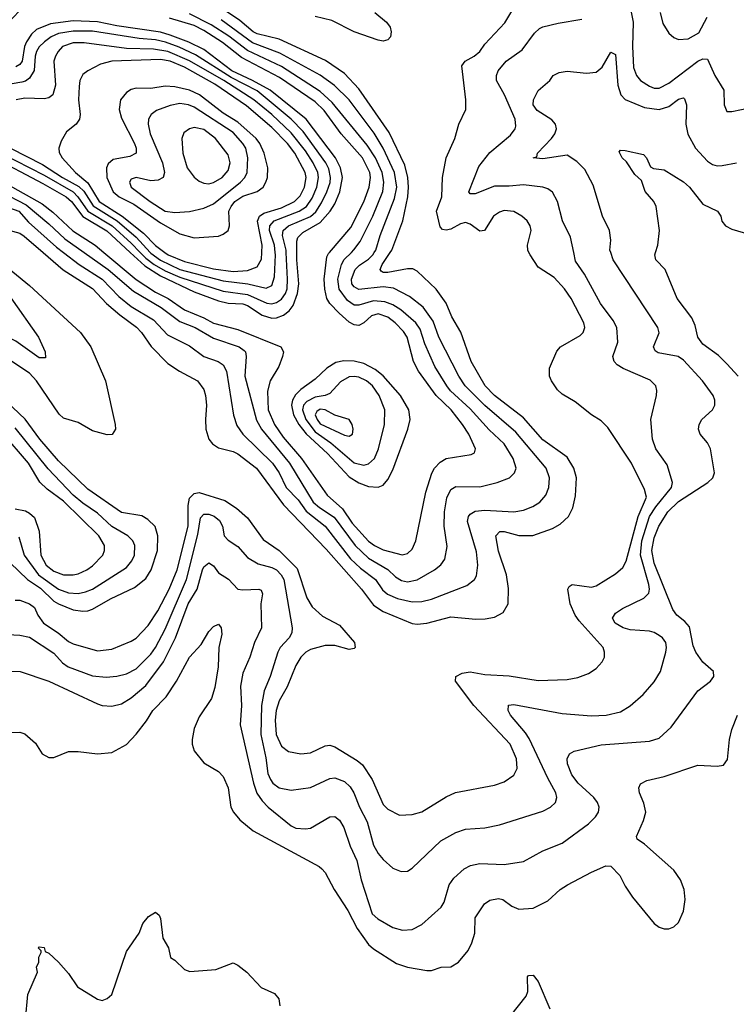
# Model space of a CAD drawing. Header units: inches. Extents: x 884549 to 1028252, y 526810 to 653624.
# Tile 802 of 1056: x 971329 to 974289, y 606897 to 610961. Entities that reach past the tile are written whole.
import ezdxf

# ---------------------------------------------------------------- set-up
doc = ezdxf.new("R2010")
doc.units = ezdxf.units.IN
doc.header["$MEASUREMENT"] = 0
doc.layers.add('A9670', color=7, linetype='Continuous')
doc.layers.add('A9671', color=7, linetype='Continuous')

msp = doc.modelspace()

# ---------------------------------------------------------------- linework, layer by layer
at = {"layer": 'A9670', "color": 5}
for points, elevation in [([(971063.4, 610000), (971070.8, 609990), (971167.5, 609890), (971257.5, 609837.5), (971292.2, 609812.2), (971406.4, 609650), (971433.8, 609590), (971435.1, 609564.9), (971410, 609564.5), (971313.5, 609633.5), (971210, 609684.4), (970890, 609758.7), (970790, 609806.1), (970770, 609810.9), (970710, 609803.9), (970656.3, 609816.3), (970530, 609825.8), (970470, 609820.5), (970430, 609811.7), (970330, 609764.4), (970190, 609780.4), (970129.6, 609769.6), (970030, 609768.2), (970000, 609760)], 2260), ([(971230, 609976.4), (971370, 609863.8), (971580.7, 609670), (971622.4, 609610), (971683.5, 609470), (971723.6, 609290), (971725.3, 609270), (971711.4, 609248.6), (971690, 609247.6), (971630, 609263.7), (971570, 609297.9), (971510, 609315.9), (971492.2, 609332.2), (971398.5, 609470), (971370, 609502.5), (971210, 609605.9)], 2280), ([(971230, 608273.7), (971330.8, 608270.8), (971450, 608230.1), (971650, 608136.8), (971670, 608130.7), (971710, 608128), (971750, 608137.3), (971790, 608162), (971850, 608213.1), (971923.3, 608310), (971973, 608410), (972025, 608550), (972061.5, 608610), (972083.8, 608690), (972090, 608702.3), (972110, 608718.8), (972130, 608706), (972150, 608678), (972191.8, 608651.8), (972230, 608610.9), (972250, 608607.1), (972316.3, 608610), (972325.7, 608605.7), (972331.3, 608591.3), (972324.5, 608550), (972327.7, 608450), (972298.3, 608390), (972279.5, 608330), (972250, 608263), (972241.2, 608210), (972245.1, 608130), (972239.9, 608050), (972294.2, 607810), (972308.9, 607768.9), (972330, 607737), (972355.3, 607710), (972450, 607634), (972470, 607623.7), (972510, 607620.5), (972530, 607623.8), (972610, 607670.2), (972630, 607672.1), (972650, 607656.9), (972667.2, 607627.2), (972693.7, 607550), (972721, 607490), (972739, 607410), (972784.6, 607270), (972808.3, 607250), (972870, 607213.2), (972910, 607202.2), (972950, 607205.8), (972990, 607226), (973070, 607298), (973081.4, 607318.6), (973102.9, 607390), (973122.6, 607417.4), (973164.5, 607455.5), (973190.9, 607469.1), (973230, 607478.1), (973330, 607473.4), (973410, 607486.2), (973490, 607530.2), (973570, 607562), (973678, 607642), (973706.6, 607670), (973719.2, 607690), (973722, 607710), (973715.5, 607730), (973699.8, 607750), (973635, 607810), (973610, 607843.5), (973590.8, 607890), (973589.8, 607910.2), (973599.6, 607930), (973619, 607941), (973730, 607968.3), (973930, 607982.7), (973970, 607995.9), (974019.6, 608040.4), (974129.3, 608190.7), (974182, 608230), (974195.6, 608250), (974194.7, 608270), (974150, 608308.6), (974121, 608350), (974110, 608376), (974095.1, 608455.1), (974076.6, 608476.6), (974043, 608503), (974026.3, 608526.3), (973950, 608717.8), (973940.3, 608770), (973950, 608822), (973968, 608870), (974005.1, 608930), (974050, 608972.3), (974170.8, 609050), (974191.1, 609070), (974199.1, 609090), (974181.8, 609190), (974170, 609214.3), (974139.1, 609250), (974132, 609270), (974134.8, 609290), (974146.6, 609310), (974189.8, 609350), (974200.2, 609370), (974200.2, 609390), (974193.6, 609410), (974148.4, 609470), (974070, 609555), (974048.3, 609570), (973966.2, 609586.2), (973954, 609594), (973947.1, 609610), (973970, 609667.7), (973964.1, 609690), (973779.8, 609970), (973770, 610000)], 2240), ([(971230, 608426.3), (971330, 608421), (971370, 608411.6), (971470, 608346), (971506, 608306), (971529.3, 608289.3), (971630, 608252.7), (971686.5, 608246.5), (971730, 608250.8), (971770, 608260.4), (971810, 608281.6), (971870, 608341.7), (971890.3, 608370), (971930, 608445.1), (972018.2, 608650), (972064.6, 608835.4), (972075.7, 608904.3), (972090, 608919.3), (972110, 608920.1), (972131.8, 608911.8), (972154.2, 608894.2), (972166.4, 608870), (972174, 608830), (972190, 608812.7), (972230, 608786.8), (972270, 608741.6), (972314.6, 608714.6), (972370, 608699.5), (972390, 608689.7), (972408.9, 608670), (972419.7, 608650), (972454.2, 608450), (972452.9, 608430), (972442.6, 608410), (972404.8, 608370), (972395.3, 608350), (972363.7, 608250), (972338.9, 608190), (972328.3, 608130), (972324.7, 608010), (972345.6, 607914.4), (972354.4, 607850), (972364.3, 607824.3), (972374.1, 607810), (972401, 607790), (972450, 607780.5), (972530, 607791.5), (972610, 607829.4), (972630, 607832.2), (972670, 607816.8), (972694.1, 607794.1), (972709, 607769), (972732.1, 607710), (972763.9, 607650), (972790, 607554), (972810, 607519.7), (972830, 607494), (972870, 607458.5), (972904.6, 607444.6), (972930, 607446.7), (972950, 607459), (973067.9, 607572.1), (973130, 607606.4), (973170, 607619.7), (973250, 607625.5), (973310, 607637.4), (973490, 607694.3), (973521.7, 607710), (973541.6, 607730), (973546.9, 607750), (973542.8, 607770), (973509.9, 607830), (973433.2, 607993.2), (973417.7, 608017.7), (973355.9, 608090), (973345.7, 608110), (973348.4, 608131.6), (973370, 608134.3), (973570, 608097.2), (973690, 608087.6), (973750.5, 608089.5), (973810, 608103.5), (973850, 608129.1), (973904, 608176), (973950, 608227.6), (973975.3, 608270), (973997.6, 608350), (974000.9, 608370), (973998, 608390), (973983.1, 608410), (973970, 608418.7), (973950, 608431), (973930, 608436.6), (973850, 608442.6), (973821, 608450), (973788, 608470), (973776.8, 608490), (973790, 608511.2), (973818.9, 608530), (973907.3, 608572.7), (973926.9, 608593.1), (973930.7, 608610), (973927.5, 608630), (973893, 608750), (973898.2, 608810), (973930.2, 608910), (973956.6, 608950), (974020.7, 609030), (974025.6, 609050), (974003.6, 609123.6), (973956.5, 609190), (973942.9, 609230), (973936.2, 609310), (973958.8, 609410), (973960.8, 609430), (973956.4, 609450), (973932.9, 609472.9), (973821.7, 609521.7), (973796.4, 609536.4), (973783.9, 609550), (973779.3, 609570), (973799.8, 609630), (973794.6, 609690), (973779.6, 609719.6), (973727.9, 609790), (973662.3, 609910), (973624.6, 609964.6), (973616.9, 610000)], 2260), ([(971310, 608564.6), (971330, 608565.3), (971370, 608550.1), (971390, 608535.2), (971403.5, 608503.5), (971427.6, 608470), (971487.9, 608430), (971530, 608394.5), (971550, 608384.2), (971650, 608356.4), (971710, 608362.6), (971790, 608395), (971810, 608408.4), (971859.4, 608460.6), (971898.9, 608521.1), (971946.1, 608610), (971979.9, 608690), (972024.3, 608870), (972024.8, 608955.2), (972030, 608985.5), (972050, 609005.5), (972070, 609009.1), (972175.7, 608975.7), (972224.8, 608944.8), (972270, 608904.8), (972334.9, 608814.9), (972400.1, 608770), (972475.1, 608695.1), (972514.3, 608574.3), (972537.5, 608537.6), (972579.2, 608499.2), (972650, 608461.3), (972711.8, 608390), (972714.7, 608370), (972710, 608364.8), (972690, 608361), (972630, 608377.3), (972590, 608377.6), (972530, 608361.5), (972510.3, 608349.7), (972490.3, 608329.7), (972470, 608294.6), (972433.4, 608206.6), (972400.5, 608150), (972388.4, 608110), (972384.2, 608070), (972388.9, 608010), (972410, 607962.2), (972439.7, 607939.7), (972490, 607931), (972530, 607935.2), (972590, 607963.5), (972610, 607966.3), (972630, 607958.8), (972723.3, 607903.3), (972744.7, 607884.7), (972784.7, 607824.7), (972830, 607720.9), (972850, 607702.3), (972897.8, 607677.8), (972950, 607679.7), (972990, 607691.1), (973090, 607752.7), (973129.3, 607770.7), (973290, 607800.6), (973330, 607815.4), (973370, 607842.7), (973384.2, 607870), (973380.8, 607910), (973355, 607970), (973205.2, 608130), (973128.4, 608230), (973130, 608250.2), (973156, 608264), (973190, 608269.4), (973250, 608257.9), (973350, 608252.3), (973470, 608233), (973590, 608237.5), (973634.6, 608245.4), (973677.5, 608262.5), (973710, 608283.1), (973735.1, 608310), (973744.2, 608330), (973744.7, 608350), (973738.3, 608370), (973639, 608479), (973622.6, 608502.6), (973602.9, 608550), (973593.1, 608610), (973598.5, 608621.5), (973610.8, 608629.2), (973690, 608618.5), (973710, 608623.5), (973790, 608673.2), (973819.8, 608700.2), (973833.6, 608726.4), (973882.7, 608910), (973917.7, 608990), (973910, 609021.7), (973855.5, 609130), (973758.1, 609278.1), (973730, 609304.4), (973690, 609329.8), (973623.3, 609383.3), (973570, 609415.1), (973550, 609432.6), (973525.6, 609470), (973517.6, 609490), (973517.6, 609522.4), (973547.3, 609592.7), (973562.4, 609610), (973643.4, 609656.6), (973656.1, 609670), (973663.5, 609690), (973659.4, 609710), (973606, 609810), (973579.7, 609850), (973536.1, 609896.1), (973470, 609939.3), (973437.1, 609990), (973432.3, 610000)], 2280), ([(971426.4, 610000), (971508.9, 609928.9), (971630, 609851.6), (971688.1, 609790), (971742.1, 609742.1), (971811.3, 609691.3), (971831.9, 609670), (971871.4, 609611.4), (971941.2, 609541.2), (971989.4, 609509.4), (972063.2, 609470), (972090, 609434.9), (972096.8, 609410), (972101, 609370), (972096.1, 609310), (972098.3, 609270), (972109.6, 609230), (972125.9, 609210), (972150, 609193.7), (972210, 609179), (972230, 609168.7), (972306.4, 609110), (972418.6, 608958.6), (972595.2, 608775.2), (972740.8, 608610), (972790, 608544.9), (972830, 608518.6), (972950, 608469.1), (972970, 608465.7), (973010, 608469.6), (973110, 608496.1), (973212.9, 608487.1), (973251.7, 608488.3), (973290, 608495.2), (973325.9, 608514.1), (973345.7, 608550), (973347.2, 608612.8), (973339.2, 608670), (973307.1, 608767.1), (973295, 608830), (973312.1, 608847.9), (973330, 608847.9), (973390, 608832.2), (973447.6, 608832.4), (973530, 608861.1), (973561.5, 608878.5), (973595, 608910), (973613.9, 608946.1), (973625, 608995), (973628.8, 609070), (973616.9, 609110), (973590, 609155.7), (973490, 609226.6), (973410, 609317.3), (973290, 609409.1), (973251.2, 609450), (973194, 609550), (973150.8, 609670.8), (973113.8, 609733.8), (973089.7, 609790.3), (973048.4, 609848.4), (972970, 609922.8), (972952.5, 609932.5), (972930, 609932.8), (972850, 609917.1), (972830, 609917.1), (972822.3, 609922.3), (972818.4, 609930), (972826.4, 609950), (972859.4, 610000)], 2320), ([(971509.9, 610000), (971574.9, 609950), (971670.1, 609890), (971738.7, 609818.7), (971790, 609777.6), (971882.1, 609722.1), (971940.1, 609660.1), (972030, 609614.7), (972090, 609570.7), (972149.3, 609549.3), (972170, 609535.9), (972183.6, 609510), (972211.4, 609328.6), (972225.7, 609285.7), (972250.7, 609250), (972373.8, 609130), (972400.9, 609090), (972430.1, 609030), (972478.5, 608978.5), (972512.4, 608932.4), (972590, 608870.1), (972695.3, 608735.3), (972736.5, 608696.5), (972798.3, 608650), (972827.5, 608607.5), (972847.5, 608590), (972890, 608571.9), (972950, 608557.4), (972990, 608558.7), (973030, 608569.6), (973175, 608625), (973207.4, 608650), (973215, 608665), (973220.9, 608710), (973215.9, 608764.1), (973179.1, 608890), (973182.8, 608910), (973190, 608919.7), (973210, 608931.6), (973250, 608936.5), (973370, 608930.1), (973410, 608936.8), (973448.9, 608951.1), (973477.4, 608970), (973501.5, 608998.5), (973513.7, 609030), (973516.4, 609070), (973503, 609110), (973377.9, 609257.9), (973250, 609368.8), (973168.3, 609450), (973143.3, 609490), (973060.5, 609650), (973036.9, 609716.9), (972994.7, 609774.7), (972938.4, 609818.4), (972872.5, 609852.5), (972830, 609857.5), (972730, 609847.8), (972710, 609858), (972701.1, 609870), (972699.8, 609890), (972714.6, 609930), (972731.9, 609948.1), (972770, 609972.8), (972787.6, 609990), (972793.4, 610000)], 2340), ([(971594.8, 610000), (971694.4, 609930), (971799.7, 609839.7), (971912.7, 609772.7), (971990, 609714.8), (972054.3, 609690), (972130, 609645.8), (972235.5, 609610), (972255.9, 609595.9), (972261.6, 609590), (972265, 609570), (972258.3, 609490), (972307.4, 609307.3), (972327.8, 609270), (972443.2, 609130), (972541.1, 608970), (972566.7, 608946.7), (972627.8, 608907.8), (972715, 608790), (972770, 608737.6), (972850, 608691.3), (972880.9, 608660.9), (972905.9, 608645.9), (972930, 608641), (972970, 608649.1), (973042, 608690), (973068.8, 608711.2), (973085.3, 608734.7), (973094.3, 608785.7), (973082.3, 608870), (973083.2, 608930), (973092.6, 608987.4), (973110, 609021.1), (973130, 609033.4), (973230, 609032.7), (973301.6, 609050), (973351.2, 609070), (973373.1, 609090), (973379, 609110), (973367.5, 609150), (973329.9, 609210), (973268.6, 609268.6), (973190, 609354.2), (973108.4, 609428.4), (973092.4, 609450), (973043.9, 609530), (973002.7, 609622.7), (972983.5, 609683.5), (972965.2, 609710), (972903.4, 609763.4), (972870, 609783.7), (972836.9, 609796.9), (972790, 609801), (972730, 609782.5), (972710, 609783), (972682.2, 609802.2), (972648.9, 609848.9), (972642.6, 609890), (972657.9, 609950), (972669.3, 609970.7), (972699.2, 610000)], 2360), ([(971676.5, 610000), (971810, 609888.7), (971890, 609836.3), (971942, 609810), (972010, 609763.8), (972090, 609730.8), (972130, 609708.6), (972230, 609682.2), (972408.1, 609610), (972418.2, 609590), (972414.5, 609570), (972398.8, 609530), (972363.1, 609470), (972352.8, 609427.2), (972355.1, 609350), (972380.8, 609290), (972417.8, 609237.8), (972493.1, 609150), (972598.5, 608998.5), (972661.8, 608941.8), (972702.1, 608882.1), (972770, 608808.9), (972793.7, 608790), (972830, 608772.6), (972908.1, 608751.9), (972930, 608756.9), (972950, 608776), (972965.4, 608810), (973005.8, 609010), (973030.6, 609089.4), (973041.8, 609110), (973065, 609135), (973090, 609149.5), (973194.2, 609165.8), (973206.7, 609173.3), (973210.9, 609190), (973184.2, 609250), (973158.4, 609290), (973111.1, 609350), (973049.6, 609410), (972975.4, 609510), (972954.9, 609550), (972928.6, 609650), (972913.7, 609673.7), (972879.5, 609710), (972850, 609733.6), (972810, 609746.4), (972781.4, 609738.6), (972750, 609709.3), (972730, 609698.2), (972710, 609701.1), (972690, 609712.1), (972648.2, 609750), (972609.7, 609789.7), (972597.6, 609810), (972588.8, 609848.8), (972586.3, 609890), (972598.1, 609981.9), (972604.8, 609995.2), (972608.9, 610000)], 2380), ([(971786, 610000), (971845.4, 609945.4), (971910, 609903.7), (972050, 609837.8), (972150, 609800.5), (972190, 609791.2), (972250, 609787.7), (972270, 609781.3), (972330, 609741.7), (972370, 609728.7), (972390, 609730.1), (972418.6, 609741.4), (972441.3, 609758.7), (972458.3, 609781.7), (972477, 609830), (972482.5, 609870), (972474.2, 609970), (972473.7, 610000)], 2420), ([(971826.8, 610000), (971850, 609976), (971884, 609950), (971930, 609923.9), (971990, 609897.7), (972170, 609839.8), (972270, 609826.7), (972350, 609790.1), (972370, 609787.6), (972390, 609793.2), (972410, 609807.1), (972426.6, 609830), (972433.2, 609850), (972435.4, 609890), (972429.8, 610000)], 2440), ([(971867.4, 610000), (971870, 609997.2), (971910, 609968.4), (971990, 609929.7), (972170, 609883.1), (972271.1, 609871.1), (972347.1, 609853), (972370, 609863), (972381.2, 609898.8), (972386, 609990), (972384.7, 610000)], 2460), ([(971928.8, 610000), (971942.5, 609990), (972010, 609962.4), (972130, 609932.2), (972210, 609921.3), (972270, 609925.4), (972310, 609941.1), (972327.5, 609972.5), (972328.9, 610000)], 2480), ([(974295.6, 609490), (974250, 609540.2), (974214.8, 609574.8), (974150, 609621.5), (974129.9, 609650), (974118.5, 609698.5), (974105.2, 609730), (974045, 609810), (973995.1, 609930), (973956.9, 609970), (973952.6, 609990), (973955.5, 610000)], 2220), ([(971290, 608718.7), (971362, 608650), (971415, 608615), (971470, 608561.4), (971490, 608549.1), (971550, 608524.6), (971590, 608518.8), (971610, 608520.9), (971630, 608527.5), (971704.5, 608570), (971802.7, 608617.3), (971850, 608653.6), (971872.7, 608690), (971898, 608770), (971899.7, 608830), (971888.3, 608868.3), (971858.1, 608898.1), (971833.1, 608913.1), (971750, 608926.7), (971610, 609022.7), (971490, 609139.9), (971412.9, 609230), (971352.2, 609312.2), (971246.6, 609410)], 2320), ([(971310, 608941.5), (971353.1, 608933.1), (971370, 608924.6), (971390, 608906), (971409.7, 608850), (971415.9, 608750), (971437.8, 608710), (971470, 608684.8), (971510, 608669), (971550, 608668.8), (971570, 608673.8), (971605.8, 608690), (971630, 608707.2), (971671.9, 608750), (971679.1, 608770), (971679, 608790), (971655.8, 608830), (971510, 608973.5), (971442.9, 609022.9), (971412.1, 609052.1), (971364.8, 609130), (971256.9, 609256.9)], 2360), ([(971326.2, 608826.2), (971347.9, 608750), (971406.1, 608670), (971490, 608609.8), (971530, 608595.5), (971570, 608592.3), (971601.4, 608598.6), (971630, 608610.5), (971770, 608699.5), (971792.6, 608727.4), (971802.6, 608750), (971805, 608790), (971795.7, 608810), (971775, 608830), (971710, 608869.5), (971650, 608923.3), (971590, 608964.8), (971550, 608998.9), (971446.6, 609106.6), (971310, 609276.4)], 2340), ([(971290, 608018), (971330, 608020.3), (971350, 608013.4), (971395, 607975), (971422, 607930), (971450, 607915.2), (971470, 607915.6), (971530, 607940.4), (971570, 607940.3), (971650.3, 607930.3), (971710, 607935.6), (971770, 607969.1), (971810, 608011.1), (971853.1, 608066.9), (971878.5, 608110), (971934.3, 608165.7), (971976.5, 608230), (972031, 608329), (972078.6, 608381.4), (972110, 608435.2), (972130, 608456), (972150, 608466.4), (972161.7, 608450), (972164.4, 608424.4), (972152, 608370), (972148.2, 608290), (972135.5, 608204.5), (972121.4, 608158.6), (972070, 608083.1), (972050, 608035.4), (972041, 607990), (972041.7, 607970), (972050, 607943), (972090, 607894), (972150, 607857), (972170, 607837), (972190, 607790.7), (972201.5, 607710), (972211.6, 607690), (972238.6, 607658.6), (972292.9, 607612.8), (972565.7, 607465.7), (972576.3, 607456.3), (972590, 607440.3), (972627.9, 607370), (972684.4, 607284.4), (972723.4, 607210), (972770, 607143), (972790, 607125.4), (972885.3, 607065.3), (972930.1, 607050.1), (973010, 607036.1), (973030, 607036.9), (973069.8, 607050.2), (973110, 607051), (973141.4, 607070), (973181.1, 607118.9), (973197, 607150), (973209.1, 607190), (973210, 607254), (973248.7, 607311.3), (973270, 607326.7), (973306.4, 607333.6), (973324.9, 607330), (973362.2, 607302.2), (973390, 607289.3), (973450, 607293.6), (973510, 607323.2), (973561.1, 607370), (973591.5, 607390), (973690, 607442), (973750, 607468), (973770, 607467.3), (973808, 607428), (973830, 607383.8), (973859.2, 607339.2), (973950, 607230.5), (973970, 607214.9), (973990, 607208.4), (974010, 607208.4), (974030, 607216.4), (974050, 607234), (974070, 607281), (974077.7, 607330), (974073.7, 607370), (974057.7, 607410), (974031.1, 607450), (973910, 607558), (973879, 607579), (973876, 607590), (973905, 607655), (973914.3, 607690), (973906.7, 607726.7), (973888.3, 607770), (973886, 607790), (973893.1, 607806.9), (973919.7, 607820.2), (973990, 607836.9), (974130, 607884), (974210, 607879.1), (974236, 607884), (974252.5, 607907.5), (974260.7, 607990), (974270, 608031), (974293, 608090)], 2220), ([(971352.9, 606832.9), (971363.3, 606936.7), (971402, 607030), (971398, 607050), (971408, 607070), (971408.7, 607091.3), (971418, 607110), (971418, 607118), (971406, 607130), (971410, 607134), (971430, 607131.3), (971434.4, 607114.4), (971450, 607107.7), (971490, 607070.3), (971530, 607024.2), (971568.2, 606968.2), (971650, 606917.4), (971670, 606911.8), (971690, 606920.3), (971710, 606937.1), (971770, 607114.9), (971822.4, 607190), (971837.6, 607230), (971860.9, 607259.1), (971890, 607276.4), (971904.4, 607264.4), (971911.2, 607251.2), (971920.5, 607170), (971944, 607130), (971951.3, 607090), (971970, 607078.8), (972010, 607040.4), (972032.1, 607032.1), (972139.1, 607040.9), (972210, 607068.4), (972230, 607058.4), (972267.3, 607030), (972326.4, 606966.4), (972380.9, 606940.9), (972399.9, 606919.9), (972403.1, 606890)], 2180), ([(973325.4, 606810), (973420.2, 606930), (973427, 606950), (973426.2, 607010), (973430, 607015.9), (973450, 607017.4), (973470.5, 606990.5), (973517.8, 606877.8)], 2180)]:
    msp.add_lwpolyline(points, dxfattribs=dict(at, elevation=elevation))
for points, elevation in [([(972667.4, 609552.6), (972634.1, 609545.9), (972597.2, 609522.8), (972550, 609476.9), (972490, 609434.2), (972468.2, 609411.8), (972455.4, 609390), (972451.9, 609370), (972459.8, 609330), (972481.6, 609290), (972511.5, 609251.5), (972600.2, 609170), (972690, 609074.2), (972730, 609048.9), (972770, 609034.6), (972809.4, 609030.6), (972830, 609039.5), (972850, 609062.9), (972870, 609102.8), (972931.9, 609270), (972942.2, 609310), (972935.7, 609350), (972901.8, 609410), (972830.6, 609490.6), (972797.5, 609517.5), (972750, 609541.5), (972710, 609550.9)], 2420), ([(972710, 609488.6), (972690, 609486), (972653.7, 609466.3), (972610, 609417.8), (972590.3, 609409.7), (972550, 609402.4), (972514.5, 609385.5), (972501.1, 609370), (972496.6, 609350), (972510.7, 609310), (972550, 609259), (972613.6, 609213.6), (972710, 609132.1), (972750, 609121.7), (972770, 609127.3), (972793.8, 609150), (972811.3, 609190), (972835.5, 609290), (972836.4, 609350), (972813.7, 609410), (972785.6, 609450), (972761.5, 609470), (972730, 609485)], 2440), ([(972570, 609352.8), (972556.4, 609343.6), (972549.2, 609330), (972557, 609310), (972570, 609293), (972670, 609246.5), (972690, 609242), (972703.5, 609250), (972705.6, 609270), (972701.8, 609290), (972689.6, 609310), (972630, 609328.4), (972590, 609349.9)], 2460)]:
    msp.add_lwpolyline(points, close=True, dxfattribs=dict(at, elevation=elevation))
at = {"layer": 'A9671', "color": 5}
for points, elevation in [([(973840.3, 611060.3), (973862.3, 610950), (973859.3, 610850), (973864.1, 610764.1), (973875.9, 610730), (973892.9, 610710), (973930, 610685.8), (973950, 610678.6), (973970, 610677.6), (974010, 610699.2), (974130, 610789.4), (974150, 610798.6), (974170, 610798), (974199.4, 610730), (974236.8, 610670), (974238.5, 610610), (974250, 610582.4), (974270, 610581.5), (974350, 610598.5)], 2260), ([(971215.5, 611024.5), (971161.2, 610950), (971090, 610916.8), (971050.4, 610889.6), (970999.1, 610840.9), (970935.1, 610810), (970905.7, 610790), (970864.5, 610730), (970860.4, 610710), (970864, 610670), (970855.2, 610590), (970867.4, 610550), (970900.7, 610490), (970950, 610370.1), (970966.2, 610350), (971070, 610295.9), (971170, 610225.1), (971325.1, 610170), (971365.6, 610125.6), (971481.7, 610021.7), (971509.9, 610000)], 2340), ([(971325.3, 610994.7), (971284.8, 610950), (971251.2, 610870), (971242, 610858), (971230, 610848.1), (971170, 610835.6), (971141, 610819), (971080.8, 610759.2), (971018.6, 610710), (970984.2, 610670), (970963.7, 610630), (970959.3, 610590), (970974.4, 610530), (970995.1, 610490), (971028.8, 610448.8), (971110, 610374.8), (971421.4, 610201.4), (971466, 610166), (971548.7, 610088.7), (971640.5, 610030), (971676.5, 610000)], 2380), ([(972859.4, 610000), (972865.9, 610010), (972911.4, 610130), (972932, 610230), (972935.4, 610270), (972932.7, 610310), (972919.7, 610359.7), (972855.5, 610495.5), (972730, 610676), (972670, 610739), (972592.3, 610792.3), (972400.6, 610880.6), (972310, 610902.4), (972293.7, 610910), (972237.9, 610957.9), (972150, 611016.7)], 2320), ([(973432.3, 610000), (973427.6, 610010), (973426, 610030), (973441.2, 610090), (973437.1, 610110), (973424.5, 610130), (973403.5, 610150), (973370, 610169.1), (973330, 610173), (973310, 610166.9), (973285.4, 610150), (973248.9, 610091.1), (973230, 610088.3), (973190, 610117.1), (973170, 610123.7), (973150, 610118.8), (973110, 610095.8), (973090, 610091.8), (973075.4, 610095.4), (973066.2, 610106.2), (973050.3, 610170), (973072.2, 610230), (973074.8, 610310), (973089.9, 610390.1), (973126, 610470), (973142.7, 610530), (973171.1, 610590), (973170.9, 610630), (973154.4, 610770), (973168.3, 610790), (973205.8, 610810), (973229.1, 610830), (973250, 610860.2), (973332.1, 610947.9), (973370, 611010.2)], 2280), ([(971070, 610962.9), (970970, 610880.2), (970865.6, 610830), (970831, 610790), (970808.2, 610750), (970798.9, 610710), (970797.6, 610670), (970784.2, 610610), (970784.8, 610590), (970792.6, 610570), (970848.7, 610490), (970877.2, 610410), (970928.4, 610328.4), (970970, 610295.7), (971041.9, 610261.9), (971139.1, 610199.1), (971232.8, 610150), (971274.9, 610094.9), (971330, 610079.4), (971347.8, 610067.8), (971426.4, 610000)], 2320), ([(971241.8, 610978.2), (971208.9, 610911.1), (971190, 610899), (971150, 610887.3), (971110, 610865.8), (971030.1, 610790), (970967.6, 610752.4), (970925.9, 610714.1), (970915.7, 610684.3), (970905.2, 610590), (970918.2, 610550), (970958.6, 610478.6), (971084.1, 610344.1), (971150, 610285.8), (971190, 610265.7), (971250, 610251.8), (971356.4, 610196.4), (971450, 610118.6), (971515.7, 610055.7), (971594.8, 610000)], 2360), ([(972473.7, 610000), (972473.1, 610046.9), (972478, 610062), (972498.1, 610081.9), (972570, 610123.6), (972611.5, 610170), (972630, 610200.1), (972651.3, 610250), (972662.3, 610310), (972654.3, 610350), (972633.7, 610390), (972512.4, 610550), (972362.8, 610670), (972290.4, 610710.4), (972205.1, 610750), (972090, 610837.3), (972027.4, 610867.4), (971950, 610897.3), (971910, 610909), (971730, 610934.9), (971650, 610952.5), (971550, 610956), (971456, 610944), (971399, 610921), (971378.3, 610901.7), (971357.8, 610870), (971349.5, 610850), (971339.3, 610790), (971330, 610776.1), (971313.6, 610766.4)], 2420), ([(972608.9, 610000), (972697.2, 610102.8), (972750, 610208.8), (972772.4, 610270), (972777.4, 610310), (972774.7, 610330), (972744.5, 610390), (972656.6, 610490), (972586.1, 610586.1), (972550, 610622.3), (972402.4, 610722.4), (972245.4, 610805.4), (972166.9, 610866.9), (972090, 610916.1), (972050, 610936.3), (971947.3, 610967.3)], 2380), ([(972699.2, 610000), (972709.7, 610010.3), (972735.4, 610044.6), (972787.5, 610150), (972828.7, 610251.3), (972832.7, 610290), (972826.2, 610330), (972799.1, 610390), (972763.4, 610443.4), (972619.2, 610619.2), (972570, 610665), (972410, 610767.2), (972270, 610834.1), (972192.7, 610892.7), (972119.4, 610939.4), (972030, 610984.7)], 2360), ([(972793.4, 610000), (972799.3, 610010), (972817.9, 610070), (972877.6, 610222.4), (972887.2, 610270), (972876.8, 610330), (972830.7, 610430.7), (972792.8, 610492.8), (972689.9, 610630), (972628.9, 610688.9), (972570, 610731.7), (972402.9, 610822.9), (972290, 610865.4), (972160.9, 610960.9)], 2340), ([(972795.6, 610990), (972843.7, 610950), (972858.4, 610930), (972863.8, 610910), (972860.7, 610890), (972850, 610877.2), (972830, 610872), (972810, 610876.9), (972710, 610910.6), (972617.7, 610957.7), (972550, 610973.3)], 2280), ([(973616.9, 610000), (973603.2, 610063.2), (973570.7, 610130), (973549.9, 610209.9), (973529.2, 610249.2), (973510, 610262.8), (973489.9, 610269.9), (973410, 610279.6), (973350, 610273), (973290, 610273.1), (973210, 610242.4), (973190, 610242.3), (973184.6, 610250), (973224.7, 610355.3), (973270, 610413.2), (973355.9, 610484.1), (973374.8, 610510), (973378.1, 610521.9), (973375.9, 610550), (973330.7, 610650.7), (973298.3, 610710), (973298.7, 610730), (973305.4, 610750), (973338.5, 610790), (973403.6, 610836.4), (973455.3, 610904.7), (973476, 610924), (973490, 610931.9), (973553.5, 610946.5), (973650, 610963.2)], 2260), ([(973973.5, 610990), (973984.9, 610944.9), (974010, 610904.7), (974030, 610887.2), (974050, 610878.5), (974090, 610882), (974133.3, 610906.7), (974168.5, 610971.5)], 2280), ([(972429.8, 610000), (972429.3, 610010), (972414.1, 610070), (972417.5, 610090), (972439.7, 610110), (972530, 610148.3), (972551.8, 610168.2), (972575.8, 610204.2), (972597.9, 610250), (972610.9, 610289.1), (972612.3, 610310), (972605.1, 610345.1), (972593.8, 610370), (972499.6, 610499.6), (972450.6, 610550), (972310, 610666.8), (972202.6, 610722.6), (972055.1, 610815.1), (971987.7, 610847.7), (971931.7, 610868.3), (971890, 610877.7), (971822.9, 610882.9), (971630, 610914.1), (971550, 610913.9), (971490, 610903.5), (971458.6, 610890), (971431.1, 610870), (971410, 610848.8), (971399, 610830), (971393.2, 610810), (971389, 610751), (971370, 610719), (971353.1, 610706.9), (971337.5, 610702.5), (971250, 610688.4)], 2440), ([(972384.7, 610000), (972380.9, 610030), (972361, 610090), (972361.9, 610110), (972379.9, 610130), (972482.7, 610170), (972512.9, 610190), (972536.3, 610223.7), (972556.8, 610270), (972563.4, 610310), (972559.7, 610330), (972541.2, 610370), (972510, 610419.9), (972450, 610493.5), (972370, 610569.4), (972296.1, 610630), (972172.4, 610710), (972030.5, 610790.5), (971941.3, 610830), (971881.5, 610838.5), (971770, 610842.1), (971595.2, 610864.8), (971550, 610865.2), (971505.9, 610850), (971487.4, 610830), (971477.3, 610810), (971470.6, 610789.4), (971476.9, 610690), (971465.9, 610650), (971450, 610638), (971430, 610633.9), (971350, 610637.5), (971314.9, 610630)], 2460), ([(972328.9, 610000), (972330.5, 610030), (972311.2, 610128.8), (972319, 610150), (972337.8, 610162.2), (972410, 610184.5), (972464, 610210), (972486.9, 610233.1), (972505.4, 610270), (972511.5, 610310), (972507.9, 610330), (972465.9, 610410), (972435.2, 610450), (972370, 610515.8), (972265.6, 610605.6), (972134.7, 610694.7), (972010, 610764.2), (971950, 610789.2), (971910, 610796.6), (971710, 610789.2), (971663, 610777), (971610.3, 610750), (971590, 610734.2), (971578, 610710), (971575.1, 610684.9), (971572.4, 610630), (971579.5, 610570), (971576.3, 610550), (971561.8, 610530), (971522.7, 610497.3), (971501, 610459), (971491.1, 610430), (971492, 610412), (971504.3, 610390), (971559.6, 610330), (971610, 610287.5), (971657.1, 610210), (971752.8, 610150), (971839.8, 610079.8), (971890, 610028.3), (971928.8, 610000)], 2480), ([(973770, 610000), (973766.8, 610010), (973769.9, 610050.1), (973764.5, 610090), (973735.3, 610150), (973697.7, 610277.7), (973662.6, 610342.6), (973630, 610375.8), (973590, 610401.5), (973490, 610386.3), (973449.7, 610390), (973465.1, 610394.9), (973467.9, 610410), (973524.7, 610470), (973538.9, 610490), (973545.4, 610510), (973542.3, 610530), (973527.2, 610547.2), (973465.7, 610585.7), (973449.3, 610609.3), (973450.5, 610630), (973470, 610667.9), (973518.4, 610710), (973532.7, 610730), (973557.5, 610742.5), (973590, 610748.9), (973670, 610739.6), (973710, 610744), (973734.6, 610765.4), (973770, 610827.2), (973790, 610817.6), (973798.8, 610690), (973811.2, 610651.2), (973830, 610631.4), (973910, 610598.2), (973970, 610590.6), (974010, 610602.4), (974050, 610632.2), (974070, 610637.7), (974074.5, 610634.5), (974082.5, 610610), (974080.6, 610530), (974088.2, 610488.2), (974120.1, 610430), (974170, 610376.6), (974190, 610363), (974210, 610357.9), (974230, 610359.5), (974290, 610369.3)], 2240), ([(971291.4, 610430), (971423.6, 610363.6), (971505.7, 610310), (971572.8, 610272.8), (971593.3, 610253.3), (971632.8, 610192.8), (971731.2, 610130), (971810, 610062.5), (971867.4, 610000)], 2460), ([(973955.5, 610000), (973964.4, 610030), (973971, 610090), (973957.2, 610190), (973948.3, 610210), (973912, 610252), (973896.8, 610296.8), (973870, 610322), (973834.5, 610374.5), (973817.8, 610390), (973805, 610415), (973810, 610422.4), (973830, 610421.5), (973904.7, 610404.7), (973918, 610390), (973933.9, 610353.9), (973947, 610347), (973990, 610340.7), (974070, 610291.8), (974095.4, 610270), (974150, 610199.5), (974211.4, 610170), (974225, 610150), (974229.3, 610129.3), (974244.4, 610110), (974270, 610096.5), (974350, 610072.3)], 2220), ([(971210, 610397.2), (971425.3, 610285.3), (971521, 610230), (971542.6, 610210), (971590, 610148.8), (971689.2, 610089.2), (971786, 610000)], 2420), ([(971252.3, 610410), (971430, 610318.9), (971549.9, 610249.9), (971569.8, 610230), (971610.9, 610170.9), (971710.4, 610110.4), (971790, 610038.1), (971826.8, 610000)], 2440)]:
    msp.add_lwpolyline(points, dxfattribs=dict(at, elevation=elevation))
for points, elevation in [([(971930, 610686.4), (971870, 610677), (971810, 610677.7), (971790, 610672.7), (971770, 610660.9), (971745.8, 610630), (971739.5, 610590), (971750, 610554.7), (971803, 610450), (971810.1, 610430), (971810.1, 610410), (971784.3, 610395.7), (971715.7, 610384.3), (971694.7, 610365.3), (971687.7, 610350), (971689.6, 610310), (971715.7, 610250), (971739.4, 610230), (971799.9, 610199.9), (971910, 610122.9), (971990, 610077.3), (972050, 610060.3), (972150, 610067.8), (972170, 610075.1), (972189.4, 610090.6), (972195.4, 610110), (972192.8, 610170), (972201.9, 610190), (972218, 610210), (972250, 610232), (972310, 610251.3), (972334.1, 610270), (972345.4, 610290), (972352.6, 610310), (972353.4, 610350), (972338.7, 610410), (972320.4, 610450), (972305.2, 610470), (972230, 610537.8), (972170, 610575.5), (972071.1, 610650), (972030, 610670.4), (971970, 610683.8)], 2520), ([(971990, 610614.7), (971950, 610607.1), (971894, 610586), (971871.8, 610570), (971860.8, 610550), (971859.3, 610530), (971868.1, 610490), (971918.9, 610370), (971926.9, 610330), (971922.2, 610310), (971901.3, 610298.7), (971870, 610295.2), (971810, 610309.8), (971790, 610303.1), (971782.2, 610290), (971788.8, 610270), (971867.9, 610210), (971930, 610170.1), (971970, 610164.5), (972030, 610169.1), (972090, 610182.7), (972130, 610200.8), (972241.2, 610290), (972259.5, 610310), (972267.9, 610330), (972271.9, 610390), (972263, 610430), (972251.2, 610450), (972210, 610494.9), (972050, 610599.6), (972026.9, 610610)], 2540), ([(972050, 610515.8), (972030.1, 610509.9), (972006.8, 610493.2), (971998.9, 610470), (972002.9, 610410), (972020.1, 610350), (972050, 610311.3), (972070, 610294.7), (972090, 610286), (972110, 610283.9), (972130, 610288.3), (972165.3, 610310), (972190, 610338.2), (972198.6, 610370), (972190, 610403.5), (972137.1, 610470), (972090, 610507.4)], 2560)]:
    msp.add_lwpolyline(points, close=True, dxfattribs=dict(at, elevation=elevation))

doc.saveas('drawing.dxf')
